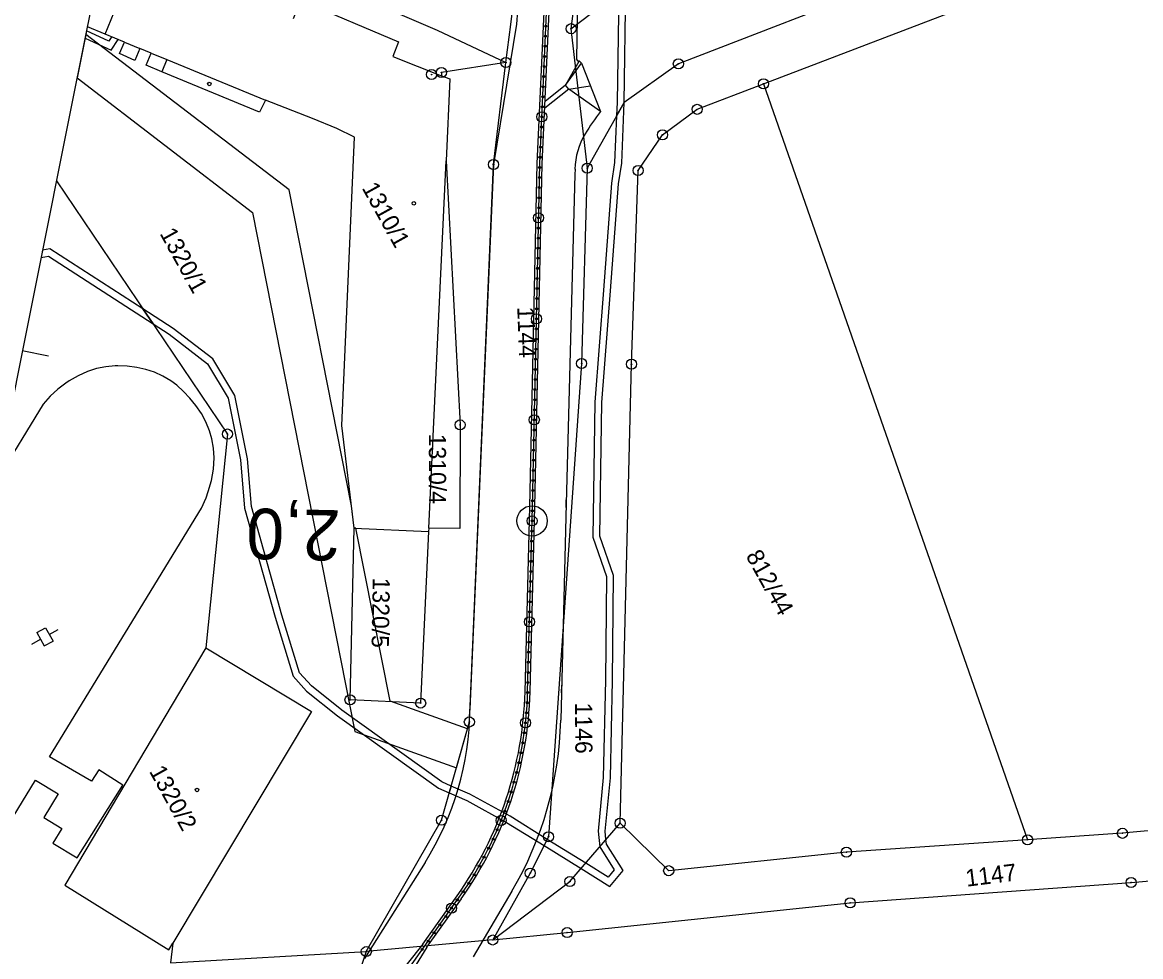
# Model space of a CAD drawing. Extents: x -548552 to -543113, y -1131925 to -1123599.
# Drawn here: x -547907.6 to -547796.9, y -1129760.1 to -1129667.6 of the extents above; entities that cross this region are included whole.
import ezdxf

# ---------------------------------------------------------------- set-up
doc = ezdxf.new("R2010")
doc.units = 0
for name, color, linetype in [('Hranice parcel', 7, 'Continuous'), ('HRANY', 7, 'Continuous'), ('Parcelní čísla', 7, 'Continuous'), ('Profile', 7, 'Continuous'), ('PROFILY NÁVRH', 7, 'Continuous'), ('STANIČENÍ', 7, 'Continuous'), ('Vnitřní kresba', 7, 'Continuous'), ('Věcná břemena k části', 7, 'Continuous'), ('Značky bodu BP', 7, 'Continuous'), ('Značky budov', 7, 'Continuous'), ('Značky kultur', 7, 'Continuous')]:
    doc.layers.add(name, color=color, linetype=linetype)

msp = doc.modelspace()

# ---------------------------------------------------------------- linework, layer by layer
at = {"layer": 'Hranice parcel'}
for p, q in [((-547853.27, -1129668.27), (-547847.54, -1129663.89)), ((-547853.27, -1129668.27), (-547851.66, -1129682.08)), ((-547834.22, -1129673.73), (-547808.07, -1129748.55)), ((-547867.34, -1129717.72), (-547865.64, -1129681.35)), ((-547874.73, -1129717.7), (-547867.36, -1129718.04)), ((-547867.34, -1129717.72), (-547867.36, -1129718.04)), ((-547892.69, -1129758.79), (-547892.9, -1129760.72)), ((-547861.02, -1129758.47), (-547873.53, -1129759.62)), ((-547892.9, -1129760.72), (-547873.53, -1129759.62))]:
    msp.add_line(p, q, dxfattribs=at)
for points in [[(-547798.34, -1129478.78), (-547798.54, -1129479.7), (-547809.27, -1129532.38), (-547814.53, -1129551.86), (-547819.6, -1129566.35), (-547846.82, -1129633.53), (-547850.49, -1129645.82), (-547850.92, -1129650.08), (-547853.27, -1129668.27)], [(-547742.69, -1129633.16), (-547753.08, -1129637.19), (-547799.52, -1129655.08), (-547842.64, -1129671.75), (-547847.99, -1129675.56), (-547851.66, -1129682.08)], [(-547834.22, -1129673.73), (-547797.5, -1129659.66), (-547751.18, -1129641.9), (-547749.5, -1129641.24)], [(-547859.71, -1129671.62), (-547859.23, -1129667.87), (-547856.99, -1129649.84), (-547856.1, -1129644.38)], [(-547878.05, -1129663.42), (-547866.52, -1129668.43), (-547859.71, -1129671.62)], [(-547874.73, -1129717.7), (-547875.95, -1129707.55), (-547874.7, -1129679.01), (-547876.45, -1129678.16), (-547878.87, -1129677.15), (-547883.52, -1129675.36), (-547884.1, -1129676.52), (-547893.76, -1129672.54), (-547895.33, -1129671.89), (-547894.83, -1129670.69), (-547895.94, -1129670.23), (-547896.43, -1129671.43), (-547897.96, -1129670.74), (-547897.46, -1129669.6), (-547899.38, -1129668.81), (-547901.14, -1129668.09)], [(-547873.53, -1129759.62), (-547866.09, -1129746.62), (-547863.33, -1129736.89), (-547860.94, -1129681.71), (-547859.71, -1129671.62)], [(-547859.71, -1129671.62), (-547866.1, -1129672.6), (-547866.08, -1129672.92), (-547865.26, -1129673.24), (-547865.64, -1129681.35)], [(-547848.41, -1129746.91), (-547847.28, -1129701.48), (-547846.63, -1129682.3), (-547844.21, -1129678.78), (-547840.78, -1129676.25), (-547834.22, -1129673.73)], [(-547865.64, -1129681.35), (-547864.25, -1129707.49), (-547864.28, -1129717.74), (-547867.34, -1129717.72)], [(-547851.66, -1129682.08), (-547852.22, -1129701.41), (-547855.5, -1129748.25), (-547857.3, -1129751.85), (-547861.02, -1129758.47)], [(-547904.2, -1129683.32), (-547887.28, -1129708.39), (-547889.43, -1129729.56)], [(-547889.83, -1129715.74), (-547889.38, -1129714.7), (-547889.17, -1129714.08), (-547888.87, -1129712.99), (-547888.67, -1129711.87), (-547888.58, -1129710.75), (-547888.65, -1129709.8), (-547888.83, -1129708.87), (-547889.06, -1129708.07), (-547889.42, -1129707.19), (-547889.86, -1129706.36), (-547890.39, -1129705.58), (-547891, -1129704.85), (-547891.61, -1129704.17), (-547892.3, -1129703.56), (-547892.87, -1129703.13), (-547893.66, -1129702.66), (-547894.49, -1129702.28), (-547895.37, -1129702), (-547896.26, -1129701.8), (-547897.19, -1129701.67), (-547898.13, -1129701.63), (-547898.39, -1129701.64), (-547899.32, -1129701.73), (-547900.24, -1129701.92), (-547901.13, -1129702.21), (-547902.06, -1129702.62), (-547902.95, -1129703.13), (-547903.27, -1129703.34), (-547904.08, -1129703.96), (-547904.83, -1129704.65), (-547905.51, -1129705.42)], [(-547905.51, -1129705.42), (-547910.14, -1129712.97)], [(-547913.77, -1129754.89), (-547906.27, -1129742.64), (-547904.02, -1129744.01), (-547905.45, -1129746.36), (-547903.68, -1129747.42), (-547904.57, -1129748.87), (-547902.16, -1129750.33), (-547897.62, -1129743.13), (-547900.01, -1129741.62), (-547900.73, -1129742.76), (-547904.88, -1129740.34), (-547889.83, -1129715.74)], [(-547867.36, -1129718.04), (-547868.15, -1129735.02), (-547875.14, -1129734.7), (-547874.73, -1129717.7)], [(-547889.43, -1129729.56), (-547903.37, -1129753.03), (-547893.08, -1129759.43), (-547892.69, -1129758.79)], [(-547889.43, -1129729.56), (-547878.96, -1129735.85), (-547892.69, -1129758.79)], [(-547765.08, -1129744.87), (-547798.7, -1129747.91), (-547808.07, -1129748.55)], [(-547861.02, -1129758.47), (-547853.38, -1129752.69), (-547848.41, -1129746.91)], [(-547808.07, -1129748.55), (-547826.01, -1129749.78), (-547843.6, -1129751.61), (-547848.41, -1129746.91)], [(-547861.02, -1129758.47), (-547853.65, -1129757.74), (-547825.63, -1129754.79), (-547797.83, -1129752.78), (-547766.1, -1129749.97)], [(-547873.53, -1129759.62), (-547882.04, -1129785.13), (-547866.73, -1129791.69)]]:
    msp.add_lwpolyline(points, dxfattribs=at)
at = {"layer": 'HRANY'}
msp.add_line((-547852.45, -1129671.45), (-547852.24, -1129671.69), dxfattribs=at)
at = {"layer": 'Profile'}
for p, q in [((-547861.21, -1129468.85), (-547902.63, -1129675.5)), ((-547879.52, -1129560.22), (-547902.63, -1129675.5)), ((-547879.52, -1129560.22), (-547902.63, -1129675.5)), ((-547902.63, -1129675.5), (-547925.74, -1129790.79)), ((-547902.63, -1129675.5), (-547925.74, -1129790.79)), ((-547902.63, -1129675.5), (-547925.74, -1129790.79)), ((-547904.99, -1129700.69), (-547907.58, -1129700.17))]:
    msp.add_line(p, q, dxfattribs=at)
at = {"layer": 'PROFILY NÁVRH'}
for p, q in [((-547857.74, -1129656.66), (-547858.67, -1129667.81)), ((-547856.61, -1129681.61), (-547855.68, -1129661.04)), ((-547856.11, -1129681.63), (-547855.18, -1129661.07)), ((-547852.57, -1129661.41), (-547852.72, -1129671.28)), ((-547858.67, -1129667.81), (-547860.94, -1129681.71)), ((-547852.45, -1129671.45), (-547853.8, -1129673.87)), ((-547853.8, -1129673.87), (-547852.24, -1129671.69)), ((-547852.24, -1129671.69), (-547850.35, -1129676.47)), ((-547853.49, -1129674.26), (-547855.86, -1129676.12)), ((-547853.8, -1129673.87), (-547855.83, -1129675.46)), ((-547853.49, -1129674.26), (-547853.8, -1129673.87)), ((-547853.49, -1129674.26), (-547851.36, -1129673.92)), ((-547850.35, -1129676.47), (-547853.49, -1129674.26)), ((-547860.94, -1129681.71), (-547862.38, -1129715.07)), ((-547857.34, -1129715.58), (-547856.61, -1129681.62)), ((-547856.84, -1129715.59), (-547856.11, -1129681.63)), ((-547852.87, -1129682.16), (-547852.88, -1129682.7)), ((-547852.88, -1129682.7), (-547853.75, -1129715.26)), ((-547862.38, -1129715.07), (-547863.28, -1129735.61)), ((-547857.81, -1129733.9), (-547857.34, -1129715.58)), ((-547857.31, -1129733.91), (-547856.84, -1129715.59)), ((-547853.75, -1129715.26), (-547854.28, -1129736.72)), ((-547867.72, -1129750.79), (-547873.72, -1129760.31)), ((-547867.94, -1129758.9), (-547864.53, -1129754.1)), ((-547867.53, -1129759.18), (-547864.12, -1129754.38)), ((-547859.11, -1129753.64), (-547862.94, -1129760.15)), ((-547867.94, -1129758.9), (-547871.62, -1129763.5)), ((-547867.53, -1129759.18), (-547870.64, -1129764.18))]:
    msp.add_line(p, q, dxfattribs=at)
msp.add_circle((-547857.12, -1129716.99), 1.5, dxfattribs=at)
for centre, radius, start, end in [((-547852.53, -1129671.28), 0.185, 179.1721, 295.8631), ((-547828.47, -1129693.04), 27.45, 142.8648, 148.4609), ((-547846.04, -1129682.26), 6.84, 148.4609, 179.1721), ((-547892.07, -1129735.43), 28.79, 327.7537, 359.6394), ((-547889.36, -1129735.85), 35.09, 329.5516, 358.5813)]:
    msp.add_arc(centre, radius, start, end, dxfattribs=at)
for major_axis, ratio in [((8.11, 35.59), 0.998278), ((8.23, 36.08), 0.998301)]:
    msp.add_ellipse((-547894.25, -1129732.98), major_axis=major_axis, ratio=ratio, start_param=4.319306, end_param=4.910911, dxfattribs=at)
at = {"layer": 'STANIČENÍ'}
for p, q in [((-547856.36, -1129681.62), (-547855.43, -1129661.06)), ((-547857.09, -1129715.59), (-547856.36, -1129681.62)), ((-547857.56, -1129733.91), (-547857.09, -1129715.59)), ((-547853.76, -1129715.66), (-547853.74, -1129714.89)), ((-547854.21, -1129733.99), (-547854.19, -1129733.25)), ((-547871.04, -1129763.71), (-547864.33, -1129754.24))]:
    msp.add_line(p, q, dxfattribs=at)
for centre, radius in [((-547855.75, -1129668.01), 0.1), ((-547855.79, -1129669.01), 0.1), ((-547855.84, -1129670.01), 0.1), ((-547855.88, -1129671.01), 0.1), ((-547855.93, -1129672.01), 0.1), ((-547855.97, -1129673.01), 0.1), ((-547856.02, -1129674.01), 0.1), ((-547856.11, -1129676), 0.1), ((-547856.06, -1129675), 0.1), ((-547856.15, -1129677), 0.5), ((-547856.15, -1129677), 0.1), ((-547856.2, -1129678), 0.1), ((-547856.25, -1129679), 0.1), ((-547856.29, -1129680), 0.1), ((-547856.34, -1129681), 0.1), ((-547856.37, -1129682), 0.1), ((-547856.39, -1129683), 0.1), ((-547856.42, -1129684), 0.1), ((-547856.46, -1129686), 0.1), ((-547856.44, -1129685), 0.1), ((-547856.48, -1129687), 0.5), ((-547856.48, -1129687), 0.1), ((-547856.5, -1129688), 0.1), ((-547856.52, -1129689), 0.1), ((-547856.54, -1129689.99), 0.1), ((-547856.56, -1129690.99), 0.1), ((-547856.58, -1129691.99), 0.1), ((-547856.61, -1129692.99), 0.1), ((-547856.63, -1129693.99), 0.1), ((-547856.67, -1129695.99), 0.1), ((-547856.65, -1129694.99), 0.1), ((-547856.69, -1129696.99), 0.5), ((-547856.69, -1129696.99), 0.1), ((-547856.71, -1129697.99), 0.1), ((-547856.73, -1129698.99), 0.1), ((-547856.75, -1129699.99), 0.1), ((-547856.78, -1129700.99), 0.1), ((-547856.8, -1129701.99), 0.1), ((-547856.82, -1129702.99), 0.1), ((-547856.84, -1129703.99), 0.1), ((-547856.86, -1129704.99), 0.1), ((-547856.9, -1129706.99), 0.5), ((-547856.9, -1129706.99), 0.1), ((-547856.88, -1129705.99), 0.1), ((-547856.92, -1129707.99), 0.1), ((-547856.95, -1129708.99), 0.1), ((-547856.97, -1129709.99), 0.1), ((-547856.99, -1129710.99), 0.1), ((-547857.01, -1129711.99), 0.1), ((-547857.03, -1129712.99), 0.1), ((-547857.05, -1129713.99), 0.1), ((-547857.07, -1129714.99), 0.1), ((-547857.12, -1129716.99), 0.5), ((-547857.12, -1129716.99), 0.1), ((-547857.1, -1129715.99), 0.1), ((-547857.15, -1129717.99), 0.1), ((-547857.17, -1129718.99), 0.1), ((-547857.2, -1129719.99), 0.1), ((-547857.23, -1129720.99), 0.1), ((-547857.25, -1129721.99), 0.1), ((-547857.28, -1129722.99), 0.1), ((-547857.3, -1129723.99), 0.1), ((-547857.33, -1129724.99), 0.1), ((-547857.38, -1129726.98), 0.5), ((-547857.38, -1129726.98), 0.1), ((-547857.36, -1129725.99), 0.1), ((-547857.41, -1129727.98), 0.1), ((-547857.43, -1129728.98), 0.1), ((-547857.46, -1129729.98), 0.1), ((-547857.49, -1129730.98), 0.1), ((-547857.51, -1129731.98), 0.1), ((-547857.54, -1129732.98), 0.1), ((-547857.56, -1129733.98), 0.1), ((-547857.61, -1129734.98), 0.1), ((-547857.77, -1129736.97), 0.5), ((-547857.67, -1129735.98), 0.1), ((-547857.89, -1129737.97), 0.1), ((-547857.77, -1129736.97), 0.1), ((-547858.04, -1129738.95), 0.1), ((-547858.22, -1129739.94), 0.1), ((-547858.42, -1129740.92), 0.1), ((-547858.65, -1129741.89), 0.1), ((-547858.91, -1129742.86), 0.1), ((-547859.19, -1129743.82), 0.1), ((-547859.83, -1129745.71), 0.1), ((-547859.5, -1129744.77), 0.1), ((-547860.19, -1129746.64), 0.5), ((-547860.19, -1129746.64), 0.1), ((-547860.57, -1129747.57), 0.1), ((-547860.98, -1129748.48), 0.1), ((-547861.42, -1129749.38), 0.1), ((-547862.36, -1129751.15), 0.1), ((-547861.88, -1129750.27), 0.1), ((-547862.86, -1129752.01), 0.1), ((-547863.39, -1129752.86), 0.1), ((-547864.52, -1129754.51), 0.1), ((-547863.95, -1129753.69), 0.1), ((-547865.1, -1129755.32), 0.5), ((-547865.1, -1129755.32), 0.1), ((-547865.67, -1129756.14), 0.1), ((-547866.83, -1129757.77), 0.1), ((-547866.25, -1129756.96), 0.1), ((-547867.41, -1129758.59), 0.1), ((-547867.99, -1129759.4), 0.1)]:
    msp.add_circle(centre, radius, dxfattribs=at)
msp.add_ellipse((-547894.25, -1129732.98), major_axis=(8.17, 35.84), ratio=0.99829, start_param=4.319306, end_param=4.910911, dxfattribs=at)
at = {"layer": 'Vnitřní kresba'}
for p, q in [((-547899.38, -1129668.81), (-547896.16, -1129660.86)), ((-547897.46, -1129669.6), (-547895.94, -1129670.23)), ((-547894.83, -1129670.69), (-547893.26, -1129671.33)), ((-547893.26, -1129671.33), (-547893.76, -1129672.54)), ((-547893.26, -1129671.33), (-547883.52, -1129675.36))]:
    msp.add_line(p, q, dxfattribs=at)
msp.add_lwpolyline([(-547880.74, -1129667.26), (-547880.01, -1129665.47), (-547870.34, -1129669.57), (-547870.92, -1129671.01), (-547866.08, -1129672.92)], dxfattribs=at)
at = {"layer": 'Věcná břemena k části'}
for p, q in [((-547901.3, -1129668.84), (-547902.16, -1129673.14)), ((-547901.22, -1129668.47), (-547901.37, -1129669.21)), ((-547905.58, -1129690.19), (-547905.73, -1129690.93))]:
    msp.add_line(p, q, dxfattribs=at)
for points in [[(-547848.75, -1129676.91), (-547847.99, -1129675.56), (-547847.83, -1129664.11), (-547848.53, -1129664.65), (-547848.69, -1129675.55)], [(-547849.27, -1129683.56), (-547850.04, -1129694.15), (-547850.91, -1129705.25), (-547851.11, -1129718.6), (-547849.76, -1129722.5), (-547849.85, -1129732.76), (-547850.07, -1129742.39), (-547850.58, -1129747.71), (-547850.42, -1129749.26), (-547848.98, -1129751.53), (-547849.58, -1129752.26), (-547851.81, -1129750.88), (-547855.62, -1129748.51), (-547855.94, -1129749.13), (-547852.27, -1129751.41), (-547849.44, -1129753.16), (-547848.11, -1129751.6), (-547849.77, -1129748.99), (-547849.81, -1129748.54), (-547849.88, -1129747.71), (-547849.36, -1129742.43), (-547849.15, -1129732.78), (-547849.05, -1129722.38), (-547850.42, -1129718.49), (-547850.21, -1129705.27), (-547849.35, -1129694.2), (-547848.58, -1129683.63), (-547848.25, -1129681.57), (-547847.99, -1129675.56), (-547848.75, -1129676.91), (-547848.95, -1129681.5)], [(-547865.32, -1129743.91), (-547865.13, -1129743.23), (-547866.05, -1129742.83), (-547875.95, -1129735.73), (-547878.96, -1129733.33), (-547880.14, -1129732.02), (-547881.88, -1129726.33), (-547884.89, -1129715.56), (-547885.29, -1129710.86), (-547886.54, -1129704.58), (-547888.73, -1129700.96), (-547892.64, -1129697.93), (-547895.65, -1129695.99), (-547894.64, -1129697.47), (-547893.05, -1129698.5), (-547889.26, -1129701.44), (-547887.2, -1129704.84), (-547885.97, -1129710.95), (-547885.59, -1129715.72), (-547882.55, -1129726.52), (-547880.77, -1129732.37), (-547879.44, -1129733.85), (-547876.37, -1129736.28), (-547866.4, -1129743.44)], [(-547855.94, -1129749.13), (-547855.62, -1129748.51), (-547859.29, -1129746.23), (-547863.28, -1129744.04), (-547865.13, -1129743.23), (-547865.32, -1129743.91), (-547863.59, -1129744.67), (-547859.64, -1129746.84)]]:
    msp.add_lwpolyline(points, close=True, dxfattribs=at)
for points in [[(-547902.16, -1129673.14), (-547884.79, -1129686.46), (-547874.66, -1129737.85), (-547864.61, -1129741.42), (-547863.52, -1129737.56), (-547871.18, -1129734.84), (-547874.56, -1129717.7), (-547874.73, -1129717.7), (-547874.99, -1129715.5), (-547881.16, -1129684.22), (-547901.3, -1129668.84)], [(-547901.37, -1129669.21), (-547898.79, -1129670.4), (-547898.09, -1129669.34), (-547898.75, -1129669.07), (-547899.03, -1129669.51), (-547901.22, -1129668.47)], [(-547905.73, -1129690.93), (-547904.99, -1129690.79), (-547894.64, -1129697.47), (-547895.65, -1129695.99), (-547904.85, -1129690.05), (-547905.58, -1129690.19)]]:
    msp.add_lwpolyline(points, dxfattribs=at)
at = {"layer": 'Značky bodu BP'}
for centre, radius in [((-547853.26, -1129668.27), 0.5), ((-547853.26, -1129668.27), 0.0303), ((-547859.71, -1129671.62), 0.5), ((-547842.64, -1129671.75), 0.5), ((-547867.07, -1129672.81), 0.5), ((-547866.1, -1129672.6), 0.5), ((-547866.1, -1129672.6), 0.0303), ((-547859.71, -1129671.62), 0.0303), ((-547842.64, -1129671.75), 0.0303), ((-547867.07, -1129672.81), 0.0303), ((-547834.22, -1129673.73), 0.5), ((-547834.22, -1129673.73), 0.0303), ((-547840.78, -1129676.25), 0.5), ((-547840.78, -1129676.25), 0.0303), ((-547844.21, -1129678.78), 0.5), ((-547844.21, -1129678.78), 0.0303), ((-547860.94, -1129681.71), 0.5), ((-547860.94, -1129681.71), 0.0303), ((-547851.66, -1129682.08), 0.5), ((-547851.66, -1129682.08), 0.0303), ((-547846.63, -1129682.3), 0.5), ((-547846.63, -1129682.3), 0.0303), ((-547852.22, -1129701.41), 0.5), ((-547852.22, -1129701.41), 0.0303), ((-547847.28, -1129701.48), 0.5), ((-547847.28, -1129701.48), 0.0303), ((-547887.28, -1129708.39), 0.5), ((-547864.25, -1129707.49), 0.5), ((-547864.25, -1129707.49), 0.0303), ((-547887.28, -1129708.39), 0.0303), ((-547875.14, -1129734.7), 0.5), ((-547868.15, -1129735.02), 0.5), ((-547875.14, -1129734.7), 0.0303), ((-547868.15, -1129735.02), 0.0303), ((-547863.33, -1129736.89), 0.5), ((-547863.33, -1129736.89), 0.0303), ((-547866.09, -1129746.62), 0.5), ((-547866.09, -1129746.62), 0.0303), ((-547848.41, -1129746.91), 0.5), ((-547855.5, -1129748.25), 0.5), ((-547848.41, -1129746.91), 0.0303), ((-547798.69, -1129747.91), 0.5), ((-547798.69, -1129747.91), 0.0303), ((-547855.5, -1129748.25), 0.0303), ((-547808.07, -1129748.55), 0.5), ((-547808.07, -1129748.55), 0.0303), ((-547826.01, -1129749.78), 0.5), ((-547826.01, -1129749.78), 0.0303), ((-547843.6, -1129751.61), 0.5), ((-547857.3, -1129751.85), 0.5), ((-547857.3, -1129751.85), 0.0303), ((-547853.38, -1129752.69), 0.5), ((-547843.6, -1129751.61), 0.0303), ((-547797.83, -1129752.78), 0.5), ((-547853.38, -1129752.69), 0.0303), ((-547797.83, -1129752.78), 0.0303), ((-547825.63, -1129754.79), 0.5), ((-547825.63, -1129754.79), 0.0303), ((-547853.65, -1129757.74), 0.5), ((-547853.65, -1129757.74), 0.0303), ((-547861.02, -1129758.47), 0.5), ((-547861.02, -1129758.47), 0.0303), ((-547873.53, -1129759.62), 0.5), ((-547873.53, -1129759.62), 0.0303)]:
    msp.add_circle(centre, radius, dxfattribs=at)
at = {"layer": 'Značky budov'}
for centre in [(-547889.07, -1129673.74), (-547868.82, -1129685.55), (-547890.29, -1129743.62)]:
    msp.add_circle(centre, 0.175, dxfattribs=at)
at = {"layer": 'Značky kultur'}
for p, q in [((-547906.15, -1129728.05), (-547905.27, -1129727.57)), ((-547905.27, -1129727.57), (-547904.54, -1129728.88)), ((-547904.91, -1129728.22), (-547904.03, -1129727.74)), ((-547906.65, -1129729.19), (-547905.78, -1129728.71)), ((-547906.15, -1129728.05), (-547905.42, -1129729.36)), ((-547905.42, -1129729.36), (-547904.54, -1129728.88))]:
    msp.add_line(p, q, dxfattribs=at)

# ---------------------------------------------------------------- texts
at = {"layer": 'Parcelní čísla'}
for s, rotation, p in [('1310/1', 299.0429, (-547874.01, -1129684.03)), ('1320/1', 299.0429, (-547894.02, -1129688.54)), ('1144', 272.0429, (-547858.59, -1129695.82)), ('1310/4', 270.0429, (-547867.34, -1129708.36)), ('812/44', 299.0429, (-547836.01, -1129720.44)), ('1320/5', 269.0429, (-547872.89, -1129722.59)), ('1146', 270.3504, (-547852.87, -1129734.98)), ('1320/2', 299.0429, (-547895.07, -1129741.76)), ('1147', 7.0429, (-547814.11, -1129753.2))]:
    msp.add_text(s, height=1.7, rotation=rotation, dxfattribs=at).set_placement(p)
at = {"layer": 'STANIČENÍ'}
msp.add_text('2,0', height=5, rotation=178.7832, dxfattribs=at).set_placement((-547876.04, -1129715.94))

doc.saveas('drawing.dxf')
